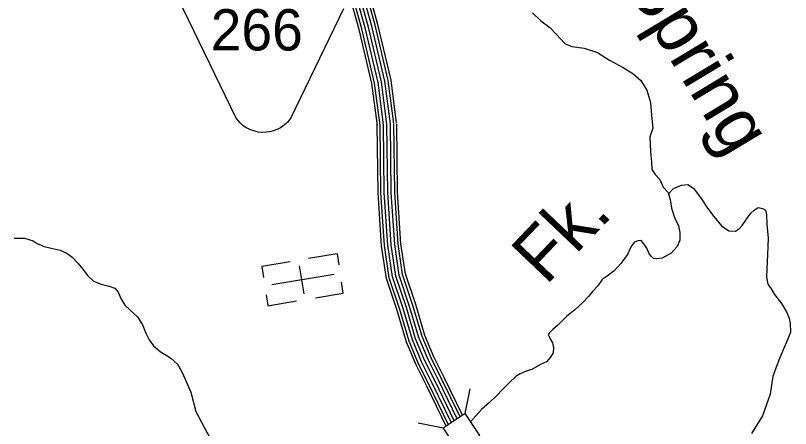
# Model space of a CAD drawing. Extents: x 1788175 to 1969470, y 584502 to 738744.
# Drawn here: x 1892305 to 1899243, y 649559 to 653258 of the extents above; entities that cross this region are included whole.
import ezdxf

# ---------------------------------------------------------------- set-up
doc = ezdxf.new("R2010")
doc.units = 0
for name, color, linetype in [('DESIGN - DRAINAGE - Bridges and Cross Drains Size Text', 7, 'Continuous'), ('DESIGN - ROW - Easement Linework and Patterning', 7, 'Continuous'), ('DESIGN - TRANSPORTATION - Text', 7, 'Continuous'), ('DESIGN - UTILITIES - Cable (Underground) with Text', 7, 'Continuous'), ('SURVEY - CONTROL with Text', 7, 'Continuous'), ('SURVEY - DRAINAGE - Storm Sewer', 7, 'Continuous')]:
    doc.layers.add(name, color=color, linetype=linetype)

msp = doc.modelspace()

# ---------------------------------------------------------------- linework, layer by layer
at = {"layer": 'DESIGN - ROW - Easement Linework and Patterning'}
for points in [[(1894279.7, 652337.2), (1893805.3, 653317.7), (1893794.8, 653344.7), (1893790.3, 653362.7), (1893787.7, 653380.6), (1893786.8, 653396.3), (1893787.5, 653414), (1893789.6, 653430.5), (1893795.4, 653453.7), (1893801.9, 653471.3), (1893809.8, 653487.4), (1893819.8, 653503.6), (1893830.1, 653517.1), (1893845.6, 653533.3), (1893859.8, 653545.3), (1893873, 653554.5), (1893885.7, 653561.8), (1893902.3, 653569.5), (1893917.9, 653575), (1893930.7, 653578.4), (1893952.3, 653582), (1893971.6, 653583)], [(1895242.3, 653317.7), (1894769.3, 652340.1), (1894754, 652319.8), (1894739.6, 652303.5), (1894726.3, 652290.4), (1894698.2, 652267.3), (1894676.1, 652252.7), (1894652.2, 652239.9), (1894619.3, 652226.5), (1894581.6, 652216.4), (1894550, 652211.9), (1894514.9, 652210.8), (1894477.6, 652214.2), (1894437.1, 652223.5), (1894401.3, 652236.9), (1894365.7, 652255.9), (1894343.7, 652271), (1894314.3, 652296.4), (1894279.7, 652337.2)]]:
    msp.add_lwpolyline(points, dxfattribs=at)
at = {"layer": 'DESIGN - TRANSPORTATION - Text'}
for points in [[(1896932.9, 653280.3), (1897006.4, 653209.7), (1897087.9, 653151), (1897145.4, 653090.6), (1897224.7, 653003.9), (1897284.5, 652981.5), (1897396.3, 652964.6), (1897514, 652927.8), (1897621.4, 652856.9), (1897744.8, 652792), (1897832.4, 652739.3), (1897903.9, 652676.7), (1897957.2, 652588.2), (1897988.3, 652477.9), (1897997.4, 652363.7), (1898010.5, 652247.5)], [(1898010.3, 652249.7), (1897982.4, 652171.5), (1897990.2, 652035.5), (1897999.4, 651947.5), (1898002.3, 651877.4), (1898030.8, 651833.8), (1898071.4, 651788.3), (1898102.3, 651720.7), (1898146.9, 651671.2), (1898165.7, 651609.4), (1898176.7, 651533.5), (1898203.8, 651447.8), (1898240.7, 651374.2), (1898251.5, 651314.3), (1898252.4, 651244.2), (1898229.2, 651187.8), (1898174.5, 651128.9), (1898092.6, 651083.7), (1898046.7, 651077.1), (1898016.7, 651080.6), (1897998.5, 651098.4), (1897976.2, 651124.1), (1897955.5, 651173.9), (1897929, 651213.6), (1897904.7, 651241.3), (1897874.7, 651238.8), (1897846.9, 651228.4), (1897821.3, 651198), (1897803.8, 651163.7), (1897784.4, 651117.4), (1897760.9, 651083), (1897723.5, 651036.4), (1897664.4, 650971.5), (1897601.1, 650922.5), (1897557.5, 650891.9), (1897518.3, 650835.3), (1897469, 650786.5), (1897433.6, 650739.9), (1897380.4, 650683.1), (1897311.3, 650620.1), (1897238.1, 650560.9), (1897202.6, 650526.4), (1897163.1, 650487.8), (1897113.7, 650445), (1897084.1, 650416.6), (1897072.4, 650396.4), (1897090.8, 650362.6), (1897113.2, 650326.9), (1897121.8, 650280.9), (1897116.4, 650236.8), (1897095, 650196.4), (1897059.5, 650155.9), (1897005.9, 650133.1), (1896926.5, 650087.9), (1896874.7, 650073.2), (1896823.1, 650048.4), (1896785.4, 650027.8), (1896724.2, 649966.9), (1896672.9, 649918.1), (1896605.9, 649845.1), (1896548.7, 649792.2), (1896477.5, 649729.1), (1896378.5, 649618.6)], [(1898150.5, 651659.4), (1898196.4, 651708), (1898265.9, 651737), (1898323.8, 651743.8), (1898374.2, 651712.5), (1898443.3, 651619.4), (1898498.5, 651532), (1898555.4, 651456.8), (1898624.4, 651373.6), (1898691, 651330.5), (1898749, 651327.3), (1898786.6, 651349.9), (1898810.3, 651376.3), (1898847.5, 651434.9), (1898888.7, 651487.5), (1898916.4, 651514), (1898952, 651538.5), (1898992.1, 651529.1), (1899018.3, 651513.4), (1899026.9, 651471.5), (1899032, 651387.4), (1899041.6, 651263.4), (1899037.5, 651115.2), (1899029.2, 650988.9), (1899026.2, 650912.8), (1899039, 650850.9), (1899069.5, 650809.2), (1899100.2, 650757.6), (1899161.2, 650678.4), (1899206.1, 650602.9), (1899230.8, 650547.2), (1899239.5, 650499.3), (1899242.5, 650419.2), (1899194, 650306.4), (1899143.6, 650185.5), (1899083.8, 650026.5), (1899059.9, 649865.9), (1898990.5, 649672.7), (1898892.6, 649515.1)], [(1892291.4, 651264.3), (1892385.3, 651262.3), (1892425.3, 651250.3), (1892461.3, 651240.3), (1892497.2, 651216.3), (1892561.2, 651190.2), (1892623.1, 651174.2), (1892705.1, 651156.2), (1892763, 651130.1), (1892811, 651094.1), (1892862.9, 651040.1), (1892906.8, 650986), (1892948.8, 650928), (1893002.7, 650878), (1893070.6, 650849.9), (1893142.6, 650833.9), (1893192.5, 650815.9), (1893222.5, 650779.9), (1893246.4, 650721.8), (1893284.4, 650661.8), (1893332.3, 650619.7), (1893396.2, 650557.7), (1893442.1, 650487.6), (1893470, 650411.6), (1893502, 650351.6), (1893539.9, 650299.5), (1893599.8, 650249.5), (1893653.8, 650215.4), (1893693.7, 650187.4), (1893753.7, 650133.4), (1893793.6, 650067.3), (1893823.5, 650001.3), (1893875.4, 649883.2), (1893919.2, 649711.1), (1894090.8, 649384.9)]]:
    msp.add_lwpolyline(points, dxfattribs=at)
at = {"layer": 'DESIGN - UTILITIES - Cable (Underground) with Text'}
for p, q in [((1895183.1, 651122.9), (1894928.5, 651080.4)), ((1895183.1, 651122.7), (1895199.5, 651024.6)), ((1894509.1, 651010.6), (1894525.5, 650912.2)), ((1894762.4, 651052.8), (1894509.2, 651010.5)), ((1894844, 651015.6), (1894885.7, 650765.5)), ((1895237.8, 650770.9), (1895221.6, 650867.9)), ((1894547.5, 650756.8), (1894563.7, 650659)), ((1894989.7, 650729.5), (1895237.8, 650770.8)), ((1894563.9, 650658.5), (1894821.1, 650701.4))]:
    msp.add_line(p, q, dxfattribs=at)
msp.add_lwpolyline([(1894600.6, 650848), (1895155.9, 650940.6)], dxfattribs=at)
at = {"layer": 'SURVEY - CONTROL with Text'}
for points in [[(1895716.8, 652294.1), (1895667.1, 652679.1), (1895549.5, 653176.5), (1895357.8, 653866.4), (1895210.7, 654307.5), (1895131.8, 654468.6), (1895031.5, 654638.2), (1894914, 654840.3), (1894773.6, 655089.8)], [(1895568.3, 652275), (1895519.6, 652652.2), (1895404.5, 653139.3), (1895214.6, 653822.6), (1895071.8, 654250.7), (1894999.9, 654397.5), (1894902.4, 654562.4), (1894784.1, 654765.9), (1894643.1, 655016.4)], [(1895599, 652278.9), (1895550.2, 652657.8), (1895434.5, 653147), (1895244.3, 653831.7), (1895100.6, 654262.5), (1895027.2, 654412.2), (1894929.1, 654578.1), (1894811, 654781.3), (1894670.1, 655031.6)], [(1895629.8, 652282.9), (1895580.7, 652663.4), (1895464.6, 653154.7), (1895273.9, 653840.8), (1895129.3, 654274.2), (1895054.5, 654426.9), (1894955.9, 654593.8), (1894837.9, 654796.7), (1894697.2, 655046.8)], [(1895660.5, 652286.9), (1895611.3, 652668.9), (1895494.6, 653162.4), (1895303.6, 653849.8), (1895158.1, 654286), (1895081.8, 654441.7), (1894982.6, 654609.5), (1894864.8, 654812.1), (1894724.2, 655062)], [(1895691.3, 652290.8), (1895641.8, 652674.5), (1895524.6, 653170.1), (1895333.2, 653858.9), (1895186.8, 654297.8), (1895109.2, 654456.4), (1895009.4, 654625.2), (1894891.7, 654827.5), (1894751.2, 655077.2)], [(1895543.8, 652271.8), (1895495.3, 652647.8), (1895380.6, 653133.1), (1895191, 653815.4), (1895048.9, 654241.3), (1894978.2, 654385.7), (1894881.1, 654549.9), (1894762.6, 654753.6), (1894621.6, 655004.2)], [(1896159.7, 649578.9), (1895985.4, 649938.6), (1895890.8, 650127.9), (1895804.7, 650332.6), (1895720.6, 650616.7), (1895625.1, 650903.4), (1895581.9, 651195.2), (1895550.4, 651669.2), (1895543.1, 652281.9)], [(1896180.4, 649592.8), (1896007.6, 649949.5), (1895913.3, 650138.3), (1895828, 650340.9), (1895744.2, 650624.1), (1895649.3, 650909.1), (1895606.5, 651197.8), (1895575.1, 651670.1), (1895567.8, 652282.2)], [(1896206.5, 649610.1), (1896035.4, 649963.2), (1895941.5, 650151.2), (1895857.3, 650351.4), (1895773.8, 650633.4), (1895679.5, 650916.3), (1895637.4, 651201.1), (1895606, 651671.4), (1895598.8, 652282.5)], [(1896232.5, 649627.5), (1896063.2, 649976.9), (1895969.7, 650164.2), (1895886.5, 650361.8), (1895803.4, 650642.7), (1895709.8, 650923.6), (1895668.2, 651204.4), (1895637, 651672.6), (1895629.8, 652282.9)], [(1896258.5, 649644.9), (1896091, 649990.6), (1895997.8, 650177.1), (1895915.8, 650372.3), (1895832.9, 650652), (1895740.1, 650930.8), (1895699.1, 651207.8), (1895668, 651673.8), (1895660.8, 652283.3)], [(1896284.6, 649662.2), (1896118.8, 650004.3), (1896026, 650190.1), (1895945, 650382.7), (1895862.5, 650661.3), (1895770.3, 650938), (1895729.9, 651211.1), (1895699, 651675), (1895691.8, 652283.6)], [(1896306.2, 649676.6), (1896141.9, 650015.6), (1896049.4, 650200.8), (1895969.2, 650391.4), (1895887, 650669), (1895795.5, 650944), (1895755.5, 651213.8), (1895724.7, 651676), (1895717.5, 652283.9)], [(1896315.3, 649682.7), (1896315.3, 649682.7)]]:
    msp.add_lwpolyline(points, dxfattribs=at)
at = {"layer": 'SURVEY - DRAINAGE - Storm Sewer'}
for p, q in [((1896329.5, 649692.2), (1896374, 649914.9)), ((1896131.8, 649560.4), (1895909.1, 649604.9))]:
    msp.add_line(p, q, dxfattribs=at)
msp.add_lwpolyline([(1896131.8, 649560.4), (1896263.6, 649362.7), (1896461.3, 649494.5), (1896329.5, 649692.2)], close=True, dxfattribs=at)

# ---------------------------------------------------------------- texts
at = {"layer": 'DESIGN - DRAINAGE - Bridges and Cross Drains Size Text'}
for s, rotation, p in [('Spring', 301.06841, (1897748.4, 653549)), ('Fk.', 46.37091, (1897052.7, 650833))]:
    msp.add_text(s, height=475, rotation=rotation, dxfattribs=at).set_placement(p)
at = {"layer": 'DESIGN - ROW - Easement Linework and Patterning'}
msp.add_text('266', height=369.6, dxfattribs=at).set_placement((1894052, 652944.5))

doc.saveas('drawing.dxf')
